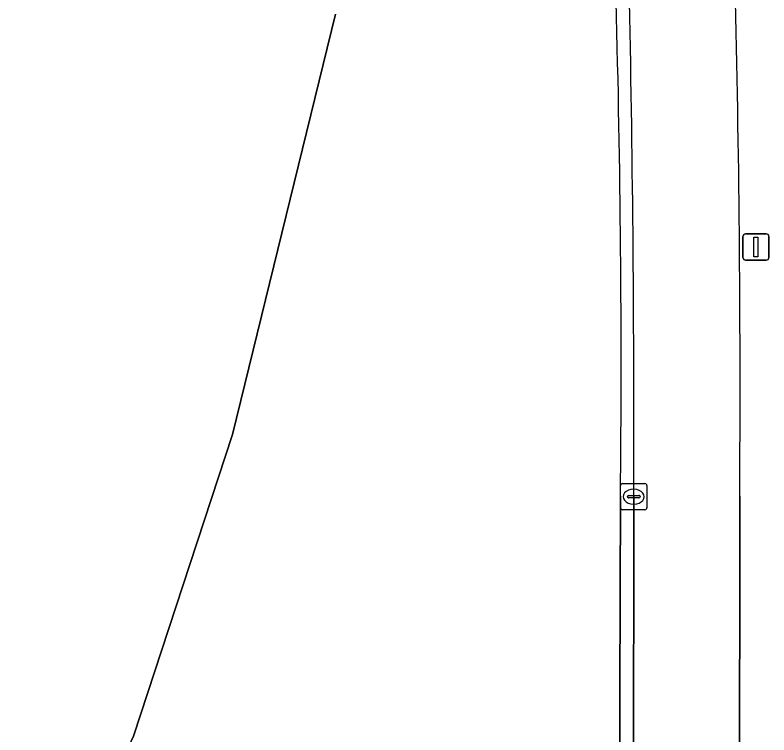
# Model space of a CAD drawing. Extents: x 155018 to 156648, y 383979 to 385733.
# Drawn here: x 156222.54 to 156251.26, y 384425.72 to 384453.14 of the extents above; entities that cross this region are included whole.
import ezdxf

# ---------------------------------------------------------------- set-up
doc = ezdxf.new("R2010")
doc.units = 0
for name, color, linetype in [('IMGEO_Berm_groen', 7, 'Continuous'), ('IMGEO_Groenvoorziening', 7, 'Continuous'), ('IMGEO_Kolk', 7, 'Continuous'), ('IMGEO_Lichtmast', 7, 'Continuous'), ('IMGEO_Muur', 7, 'Continuous'), ('IMGEO_Rijbaan_lokaal_gesloten', 7, 'Continuous'), ('IMGEO_Rijbaan_lokaal_open', 7, 'Continuous'), ('IMGEO_Rijbaan_regionaal_gesloten', 7, 'Continuous')]:
    doc.layers.add(name, color=color, linetype=linetype)

msp = doc.modelspace()

# ---------------------------------------------------------------- linework, layer by layer
at = {"layer": 'IMGEO_Berm_groen'}
msp.add_lwpolyline([(156250.146, 384434.815), (156250.135, 384422.383)], dxfattribs=at)
msp.add_arc((155615.254, 384438.923), 634.905, 359.629285, 1.33094, dxfattribs=at)
at = {"layer": 'IMGEO_Groenvoorziening'}
for points in [[(156220.852, 384412.468), (156227.056, 384425.664), (156230.826, 384437.159), (156234.746, 384453.17)], [(156234.746, 384453.17), (156230.826, 384437.159), (156227.056, 384425.664), (156220.852, 384412.468)], [(156245.564, 384423.553), (156245.603, 384434.807)]]:
    msp.add_lwpolyline(points, dxfattribs=at)
for centre, radius, start, end in [((156043.097, 384518.114), 189.225, 338.12984, 356.81962), ((155745.996, 384439.787), 499.632, 359.42886, 1.59186)]:
    msp.add_arc(centre, radius, start, end, dxfattribs=at)
at = {"layer": 'IMGEO_Kolk'}
for p, q in [((156245.608, 384434.368), (156245.608, 384435.22)), ((156245.683, 384435.294), (156246.535, 384435.294)), ((156246.609, 384435.22), (156246.609, 384434.368)), ((156245.867, 384434.788), (156245.867, 384434.8)), ((156245.91, 384434.837), (156246.308, 384434.837)), ((156246.096, 384435.074), (156246.121, 384435.074)), ((156246.351, 384434.8), (156246.351, 384434.788)), ((156246.305, 384434.751), (156245.907, 384434.751)), ((156246.119, 384434.514), (156246.094, 384434.514)), ((156246.535, 384434.294), (156245.683, 384434.294))]:
    msp.add_line(p, q, dxfattribs=at)
for points in [[(156245.608, 384434.368), (156245.608, 384435.22)], [(156245.683, 384435.294), (156246.535, 384435.294)], [(156246.609, 384435.22), (156246.609, 384434.368)], [(156246.535, 384434.294), (156245.683, 384434.294)]]:
    msp.add_lwpolyline(points, dxfattribs=at)
for centre, radius, start, end in [((156245.685, 384435.218), 0.0765, 91.552, 178.448), ((156245.685, 384435.218), 0.0765, 91.552, 178.448), ((156246.533, 384435.218), 0.0765, 1.552, 88.448), ((156246.533, 384435.218), 0.0765, 1.552, 88.448), ((156245.907, 384434.797), 0.0403, 85.8775, 175.7526), ((156246.312, 384434.799), 0.0386, 1.7309, 96.639), ((156245.904, 384434.787), 0.0366, 178.938, 274.7102), ((156246.308, 384434.794), 0.043, 264.8664, 352.4533), ((156245.685, 384434.37), 0.0765, 181.552, 268.448), ((156245.685, 384434.37), 0.0765, 181.552, 268.448), ((156246.533, 384434.37), 0.0765, 271.552, 358.448), ((156246.533, 384434.37), 0.0765, 271.552, 358.448)]:
    msp.add_arc(centre, radius, start, end, dxfattribs=at)
for centre, major_axis, ratio, start_param, end_param in [((156246.095, 384434.794), (-0.387, 0.002), 0.722429, 4.712389, 7.853982), ((156246.12, 384434.794), (-0.39, 0.002), 0.717154, 1.570796, 4.712389)]:
    msp.add_ellipse(centre, major_axis=major_axis, ratio=ratio, start_param=start_param, end_param=end_param, dxfattribs=at)
at = {"layer": 'IMGEO_Lichtmast'}
for p, q in [((156250.268, 384443.906), (156250.268, 384444.706)), ((156250.268, 384444.706), (156250.268, 384443.906)), ((156250.368, 384444.806), (156251.158, 384444.806)), ((156251.158, 384444.806), (156250.368, 384444.806)), ((156251.258, 384444.706), (156251.258, 384443.906)), ((156251.258, 384443.906), (156251.258, 384444.706)), ((156251.158, 384443.806), (156250.368, 384443.806)), ((156250.368, 384443.806), (156251.158, 384443.806))]:
    msp.add_line(p, q, dxfattribs=at)
msp.add_lwpolyline([(156250.688, 384444.681), (156250.838, 384444.681), (156250.838, 384443.931), (156250.688, 384443.931), (156250.688, 384444.681)], dxfattribs=at)
for centre, start, end in [((156250.368, 384444.706), 90, 180), ((156250.368, 384444.706), 90, 180), ((156251.158, 384444.706), 0, 90), ((156251.158, 384444.706), 360, 90), ((156250.368, 384443.906), 180, 270), ((156250.368, 384443.906), 180, 270), ((156251.158, 384443.906), 270, 0), ((156251.158, 384443.906), 270, 0)]:
    msp.add_arc(centre, 0.1, start, end, dxfattribs=at)
at = {"layer": 'IMGEO_Muur'}
for centre, radius, start, end in [((156043.096, 384518.114), 188.609, 338.13039, 356.81991), ((156043.097, 384518.114), 189.225, 338.12984, 356.81962)]:
    msp.add_arc(centre, radius, start, end, dxfattribs=at)
at = {"layer": 'IMGEO_Rijbaan_lokaal_gesloten'}
for points in [[(156250.135, 384422.383), (156250.146, 384434.815)], [(156246.11, 384434.793), (156246.103, 384423.568)]]:
    msp.add_lwpolyline(points, dxfattribs=at)
for centre, radius, start, end in [((155472.575, 384437.54), 773.539, 359.796527, 1.193715), ((155615.254, 384438.923), 634.905, 359.629285, 1.33094)]:
    msp.add_arc(centre, radius, start, end, dxfattribs=at)
at = {"layer": 'IMGEO_Rijbaan_lokaal_open'}
for points in [[(156245.603, 384434.807), (156245.564, 384423.553)], [(156246.103, 384423.568), (156246.11, 384434.793)]]:
    msp.add_lwpolyline(points, dxfattribs=at)
for centre, radius, start, end in [((155745.996, 384439.787), 499.632, 359.42886, 1.59186), ((155472.575, 384437.54), 773.539, 359.796527, 1.193715)]:
    msp.add_arc(centre, radius, start, end, dxfattribs=at)
at = {"layer": 'IMGEO_Rijbaan_regionaal_gesloten'}
msp.add_arc((156043.096, 384518.114), 188.609, 338.13039, 356.81991, dxfattribs=at)

doc.saveas('drawing.dxf')
